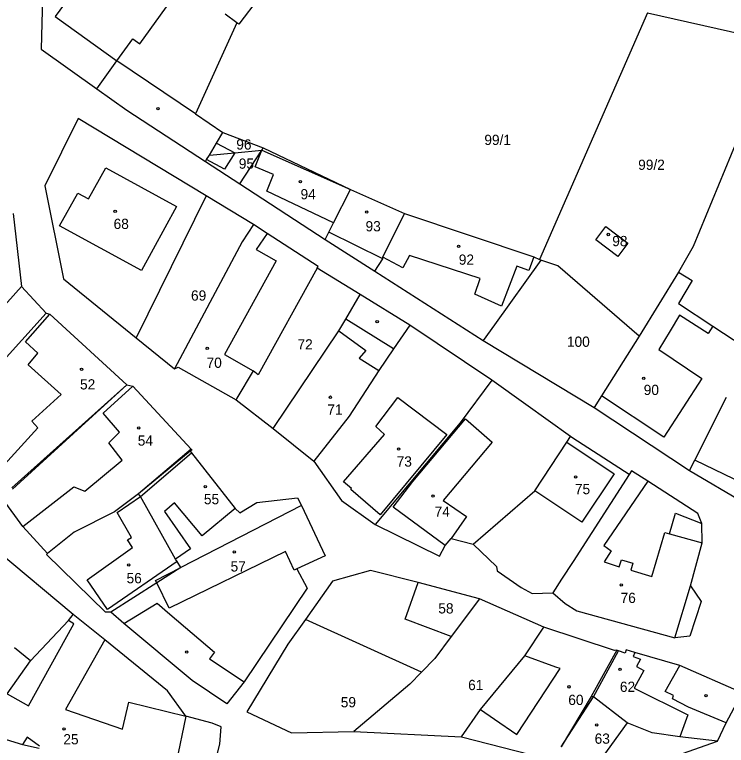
# Model space of a CAD drawing. Extents: x -563148 to -561712, y -1182311 to -1179502.
# Drawn here: x -562823.9 to -562719.7, y -1180637.5 to -1180530.4 of the extents above; entities that cross this region are included whole.
import ezdxf

# ---------------------------------------------------------------- set-up
doc = ezdxf.new("R2010")
doc.units = 0
for name, color, linetype in [('Vrstva 55', 7, 'Continuous'), ('Vrstva 56', 7, 'Continuous'), ('Vrstva 57', 7, 'Continuous')]:
    doc.layers.add(name, color=color, linetype=linetype)

msp = doc.modelspace()

# ---------------------------------------------------------------- linework, layer by layer
at = {"layer": 'Vrstva 55'}
for p, q in [((-562819.5, -1180515.77), (-562820.04, -1180535.45)), ((-562788.04, -1180527.74), (-562791.08, -1180531.78)), ((-562731.23, -1180530.13), (-562747.06, -1180566.28)), ((-562731.23, -1180530.13), (-562712.19, -1180534.37)), ((-562791.4, -1180531.56), (-562797.42, -1180544.93)), ((-562791.08, -1180531.78), (-562791.4, -1180531.56)), ((-562712.19, -1180534.37), (-562724.53, -1180564.37)), ((-562820.04, -1180535.45), (-562811.88, -1180541.27)), ((-562811.88, -1180541.27), (-562807.51, -1180544.38)), ((-562807.51, -1180544.38), (-562795.96, -1180551.88)), ((-562797.42, -1180544.93), (-562793.42, -1180547.64)), ((-562814.64, -1180545.61), (-562819.5, -1180555.46)), ((-562795.88, -1180556.93), (-562814.64, -1180545.61)), ((-562794.37, -1180549.22), (-562793.42, -1180547.64)), ((-562793.42, -1180547.64), (-562787.5, -1180549.89)), ((-562795.4, -1180550.95), (-562794.37, -1180549.22)), ((-562795.4, -1180550.95), (-562791.69, -1180550.61)), ((-562791.69, -1180550.61), (-562787.69, -1180550.25)), ((-562790.94, -1180555.16), (-562787.69, -1180550.25)), ((-562787.69, -1180550.25), (-562787.5, -1180549.89)), ((-562787.5, -1180549.89), (-562774.73, -1180555.98)), ((-562795.96, -1180551.88), (-562795.81, -1180551.62)), ((-562795.81, -1180551.62), (-562795.4, -1180550.95)), ((-562795.96, -1180551.88), (-562790.94, -1180555.16)), ((-562819.5, -1180555.46), (-562816.75, -1180569.09)), ((-562790.94, -1180555.16), (-562778.42, -1180563.34)), ((-562795.88, -1180556.93), (-562806.11, -1180577.76)), ((-562788.95, -1180561.12), (-562795.88, -1180556.93)), ((-562777.23, -1180560.91), (-562774.73, -1180555.98)), ((-562774.73, -1180555.98), (-562766.81, -1180559.5)), ((-562824.13, -1180559.51), (-562822.94, -1180570.22)), ((-562769.97, -1180565.9), (-562766.81, -1180559.5)), ((-562766.81, -1180559.5), (-562747.87, -1180565.89)), ((-562788.95, -1180561.12), (-562790.58, -1180563.68)), ((-562786.92, -1180562.44), (-562788.95, -1180561.12)), ((-562777.92, -1180562.26), (-562777.23, -1180560.91)), ((-562778.42, -1180563.34), (-562777.92, -1180562.26)), ((-562738.78, -1180563.4), (-562737.3, -1180561.44)), ((-562737.3, -1180561.44), (-562734.1, -1180563.85)), ((-562779.45, -1180567.31), (-562786.92, -1180562.44)), ((-562778.42, -1180563.34), (-562771.16, -1180567.98)), ((-562735.57, -1180565.82), (-562738.78, -1180563.4)), ((-562790.58, -1180563.68), (-562800.53, -1180582.31)), ((-562734.1, -1180563.85), (-562735.57, -1180565.82)), ((-562724.53, -1180564.37), (-562726.66, -1180568.11)), ((-562771.16, -1180567.98), (-562770.01, -1180566.15)), ((-562770.01, -1180566.15), (-562769.97, -1180565.9)), ((-562746.84, -1180566.38), (-562753.62, -1180575.83)), ((-562747.87, -1180565.89), (-562747.06, -1180566.28)), ((-562747.06, -1180566.28), (-562746.84, -1180566.38)), ((-562744.35, -1180567.21), (-562746.84, -1180566.38)), ((-562779.6, -1180567.53), (-562788.26, -1180583.18)), ((-562779.6, -1180567.53), (-562779.45, -1180567.31)), ((-562773.29, -1180571.41), (-562779.6, -1180567.53)), ((-562732.44, -1180577.49), (-562744.35, -1180567.21)), ((-562771.16, -1180567.98), (-562755.31, -1180578.14)), ((-562726.66, -1180568.11), (-562732.44, -1180577.49)), ((-562726.66, -1180568.11), (-562724.65, -1180569.35)), ((-562816.75, -1180569.09), (-562806.11, -1180577.76)), ((-562724.65, -1180569.35), (-562726.67, -1180572.72)), ((-562822.94, -1180570.22), (-562819.32, -1180574.11)), ((-562775.43, -1180575.01), (-562773.29, -1180571.41)), ((-562766.03, -1180575.88), (-562773.29, -1180571.41)), ((-562726.67, -1180572.72), (-562721.66, -1180576.02)), ((-562819.32, -1180574.11), (-562834.53, -1180590.95)), ((-562819.32, -1180574.11), (-562818.79, -1180574.29)), ((-562818.79, -1180574.29), (-562807.47, -1180584.64)), ((-562776.43, -1180576.73), (-562775.43, -1180575.01)), ((-562766.03, -1180575.88), (-562768.41, -1180579.36)), ((-562754.02, -1180583.96), (-562766.03, -1180575.88)), ((-562753.62, -1180575.83), (-562755.31, -1180578.14)), ((-562721.66, -1180576.02), (-562716.25, -1180579.59)), ((-562786.05, -1180591.01), (-562776.43, -1180576.73)), ((-562806.11, -1180577.76), (-562800.53, -1180582.31)), ((-562755.31, -1180578.14), (-562739.01, -1180587.94)), ((-562732.44, -1180577.49), (-562737.96, -1180586.24)), ((-562768.41, -1180579.36), (-562770.59, -1180582.54)), ((-562800.53, -1180582.31), (-562799.96, -1180582.06)), ((-562799.96, -1180582.06), (-562791.49, -1180586.83)), ((-562789, -1180582.58), (-562791.4, -1180586.57)), ((-562788.26, -1180583.18), (-562789, -1180582.58)), ((-562770.59, -1180582.54), (-562774.9, -1180589.22)), ((-562807.47, -1180584.64), (-562824.25, -1180599.93)), ((-562807.47, -1180584.64), (-562806.6, -1180584.82)), ((-562806.6, -1180584.82), (-562798.08, -1180594.07)), ((-562754.02, -1180583.96), (-562758.67, -1180590.18)), ((-562749.06, -1180587.5), (-562754.02, -1180583.96)), ((-562791.4, -1180586.57), (-562791.49, -1180586.83)), ((-562791.49, -1180586.83), (-562786.05, -1180591.01)), ((-562737.96, -1180586.24), (-562739.01, -1180587.94)), ((-562724.29, -1180595.68), (-562719.62, -1180586.46)), ((-562742.49, -1180592.19), (-562749.06, -1180587.5)), ((-562739.01, -1180587.94), (-562725.06, -1180597.17)), ((-562774.9, -1180589.22), (-562780.11, -1180595.83)), ((-562758.67, -1180590.18), (-562771.1, -1180605.12)), ((-562786.05, -1180591.01), (-562780.11, -1180595.83)), ((-562743.05, -1180593.04), (-562742.49, -1180592.19)), ((-562742.16, -1180592.43), (-562742.49, -1180592.19)), ((-562747.74, -1180600.15), (-562743.05, -1180593.04)), ((-562733.88, -1180597.79), (-562742.16, -1180592.43)), ((-562798.19, -1180594.37), (-562805.79, -1180600.6)), ((-562797.93, -1180594.15), (-562798.19, -1180594.37)), ((-562798.19, -1180594.37), (-562798.03, -1180594.58)), ((-562798.08, -1180594.07), (-562797.93, -1180594.15)), ((-562798.03, -1180594.58), (-562791.6, -1180602.75)), ((-562780.11, -1180595.83), (-562776.02, -1180601.56)), ((-562725.06, -1180597.17), (-562724.29, -1180595.68)), ((-562733.54, -1180597.24), (-562733.88, -1180597.79)), ((-562731.19, -1180598.75), (-562733.54, -1180597.24)), ((-562725.06, -1180597.17), (-562711.33, -1180605.33)), ((-562733.88, -1180597.79), (-562742.12, -1180610.5)), ((-562723.83, -1180603.47), (-562731.19, -1180598.75)), ((-562805.79, -1180600.6), (-562809.29, -1180603.25)), ((-562805.48, -1180601.01), (-562805.79, -1180600.6)), ((-562756.76, -1180607.98), (-562747.74, -1180600.15)), ((-562822.73, -1180605.4), (-562825.63, -1180601.42)), ((-562800.34, -1180610.18), (-562805.48, -1180601.01)), ((-562790.93, -1180603.38), (-562788.45, -1180601.87)), ((-562788.45, -1180601.87), (-562782.47, -1180601.17)), ((-562782.47, -1180601.17), (-562781.89, -1180602.3)), ((-562776.02, -1180601.56), (-562771.1, -1180605.12)), ((-562781.89, -1180602.3), (-562799.57, -1180611.41)), ((-562791.6, -1180602.75), (-562790.93, -1180603.38)), ((-562781.89, -1180602.3), (-562778.43, -1180609.7)), ((-562809.29, -1180603.25), (-562815.22, -1180606.22)), ((-562723.27, -1180604.94), (-562723.83, -1180603.47)), ((-562771.1, -1180605.12), (-562761.71, -1180609.72)), ((-562723.23, -1180607.81), (-562723.27, -1180604.94)), ((-562819.12, -1180609.36), (-562822.73, -1180605.4)), ((-562815.22, -1180606.22), (-562819.12, -1180609.36)), ((-562815.35, -1180618.29), (-562828.95, -1180606.95)), ((-562760.85, -1180608.16), (-562760, -1180607.15)), ((-562760, -1180607.15), (-562756.76, -1180607.98)), ((-562761.71, -1180609.72), (-562760.85, -1180608.16)), ((-562756.76, -1180607.98), (-562753.36, -1180611.25)), ((-562724.91, -1180614.07), (-562723.23, -1180607.81)), ((-562819.28, -1180609.51), (-562819.12, -1180609.36)), ((-562810.6, -1180617.93), (-562819.28, -1180609.51)), ((-562800.14, -1180610.53), (-562800.34, -1180610.18)), ((-562799.57, -1180611.41), (-562800.14, -1180610.53)), ((-562778.43, -1180609.7), (-562782.58, -1180611.59)), ((-562742.12, -1180610.5), (-562743.8, -1180613.1)), ((-562799.57, -1180611.41), (-562803.11, -1180613.66)), ((-562782.58, -1180611.59), (-562781.06, -1180614.42)), ((-562753.36, -1180611.25), (-562753.23, -1180611.9)), ((-562771.8, -1180611.82), (-562777.35, -1180613.4)), ((-562764.83, -1180613.62), (-562771.8, -1180611.82)), ((-562753.23, -1180611.9), (-562749.73, -1180614.35)), ((-562803.11, -1180613.66), (-562809.85, -1180617.95)), ((-562777.35, -1180613.4), (-562781.34, -1180619)), ((-562755.84, -1180615.97), (-562764.83, -1180613.62)), ((-562743.8, -1180613.1), (-562745.09, -1180615.13)), ((-562781.06, -1180614.42), (-562790.3, -1180628.15)), ((-562749.73, -1180614.35), (-562748.12, -1180615.21)), ((-562727.22, -1180621.73), (-562724.91, -1180614.07)), ((-562748.12, -1180615.21), (-562745.09, -1180615.13)), ((-562745.09, -1180615.13), (-562743.29, -1180616.68)), ((-562755.84, -1180615.97), (-562759.97, -1180621.51)), ((-562746.42, -1180620.15), (-562755.84, -1180615.97)), ((-562743.29, -1180616.68), (-562741.56, -1180617.74)), ((-562809.85, -1180617.95), (-562810.6, -1180617.93)), ((-562807.94, -1180619.62), (-562809.85, -1180617.95)), ((-562741.56, -1180617.74), (-562727.22, -1180621.73)), ((-562816.04, -1180619.19), (-562815.35, -1180618.29)), ((-562810.73, -1180622.01), (-562815.35, -1180618.29)), ((-562781.34, -1180619), (-562783.92, -1180622.62)), ((-562764.31, -1180626.72), (-562781.34, -1180619)), ((-562821.58, -1180625.09), (-562816.04, -1180619.19)), ((-562797.9, -1180627.98), (-562807.94, -1180619.62)), ((-562749.2, -1180624.37), (-562746.42, -1180620.15)), ((-562736.03, -1180623.55), (-562746.42, -1180620.15)), ((-562801.55, -1180629.48), (-562810.73, -1180622.01)), ((-562759.97, -1180621.51), (-562762.35, -1180624.72)), ((-562821.58, -1180625.09), (-562823.96, -1180623.18)), ((-562783.92, -1180622.62), (-562789.89, -1180632.53)), ((-562755.69, -1180632.2), (-562749.2, -1180624.37)), ((-562735.73, -1180623.53), (-562739.49, -1180630.32)), ((-562735.73, -1180623.53), (-562736.03, -1180623.55)), ((-562735.47, -1180623.62), (-562735.73, -1180623.53)), ((-562734.47, -1180623.95), (-562735.47, -1180623.62)), ((-562734.35, -1180623.49), (-562734.47, -1180623.95)), ((-562733.09, -1180623.86), (-562734.35, -1180623.49)), ((-562726.5, -1180625.78), (-562733.09, -1180623.86)), ((-562825.02, -1180629.94), (-562821.58, -1180625.09)), ((-562762.35, -1180624.72), (-562764.31, -1180626.72)), ((-562717.36, -1180629.76), (-562726.5, -1180625.78)), ((-562764.31, -1180626.72), (-562766.05, -1180628.5)), ((-562792.83, -1180631.4), (-562797.9, -1180627.98)), ((-562790.3, -1180628.15), (-562792.83, -1180631.4)), ((-562766.05, -1180628.5), (-562774.23, -1180635.46)), ((-562798.83, -1180633.17), (-562801.55, -1180629.48)), ((-562719.7, -1180634.19), (-562717.36, -1180629.76)), ((-562739.49, -1180630.32), (-562743.88, -1180637.66)), ((-562739.11, -1180630.36), (-562739.49, -1180630.32)), ((-562734.17, -1180634.16), (-562739.11, -1180630.36)), ((-562789.89, -1180632.53), (-562783.37, -1180635.63)), ((-562758.48, -1180636.24), (-562755.69, -1180632.2)), ((-562795.01, -1180634.22), (-562798.83, -1180633.17)), ((-562793.69, -1180634.75), (-562795.01, -1180634.22)), ((-562793.85, -1180637.28), (-562793.69, -1180634.75)), ((-562730.55, -1180635.64), (-562734.17, -1180634.16)), ((-562720.96, -1180636.85), (-562719.7, -1180634.19)), ((-562828.42, -1180635.67), (-562822.77, -1180637.32)), ((-562783.37, -1180635.63), (-562774.23, -1180635.46)), ((-562774.23, -1180635.46), (-562758.48, -1180636.24)), ((-562758.48, -1180636.24), (-562746.43, -1180639.28)), ((-562726.46, -1180636.21), (-562730.55, -1180635.64)), ((-562720.96, -1180636.85), (-562726.46, -1180636.21)), ((-562822.77, -1180637.32), (-562820.32, -1180637.9)), ((-562794.41, -1180639.38), (-562793.85, -1180637.28)), ((-562729.41, -1180639.85), (-562720.96, -1180636.85))]:
    msp.add_line(p, q, dxfattribs=at)
at = {"layer": 'Vrstva 56'}
for p, q in [((-562811.06, -1180521.11), (-562818, -1180530.65)), ((-562805.61, -1180534.68), (-562801.03, -1180528.36)), ((-562818, -1180530.65), (-562808.97, -1180537.17)), ((-562791.4, -1180531.56), (-562793.1, -1180530.32)), ((-562808.97, -1180537.17), (-562806.63, -1180533.94)), ((-562806.63, -1180533.94), (-562805.61, -1180534.68)), ((-562811.88, -1180541.27), (-562808.97, -1180537.17)), ((-562797.42, -1180544.93), (-562808.97, -1180537.17)), ((-562794.37, -1180549.22), (-562791.69, -1180550.61)), ((-562791.69, -1180550.61), (-562793.19, -1180553)), ((-562788.69, -1180552.69), (-562787.69, -1180550.25)), ((-562787.69, -1180550.25), (-562774.73, -1180555.98)), ((-562793.19, -1180553), (-562795.81, -1180551.62)), ((-562785.99, -1180553.79), (-562788.69, -1180552.69)), ((-562813.1, -1180557.37), (-562810.57, -1180552.82)), ((-562810.57, -1180552.82), (-562800.23, -1180558.49)), ((-562786.97, -1180556.25), (-562785.99, -1180553.79)), ((-562817.35, -1180561.33), (-562814.68, -1180556.55)), ((-562814.68, -1180556.55), (-562813.1, -1180557.37)), ((-562777.23, -1180560.91), (-562786.97, -1180556.25)), ((-562800.23, -1180558.49), (-562805.34, -1180567.88)), ((-562805.34, -1180567.88), (-562817.35, -1180561.33)), ((-562770.01, -1180566.15), (-562777.92, -1180562.26)), ((-562786.92, -1180562.44), (-562788.53, -1180564.82)), ((-562788.53, -1180564.82), (-562785.61, -1180566.46)), ((-562785.61, -1180566.46), (-562793.2, -1180580.17)), ((-562767.08, -1180567.46), (-562769.97, -1180565.9)), ((-562766.06, -1180565.69), (-562767.08, -1180567.46)), ((-562755.74, -1180569.03), (-562766.06, -1180565.69)), ((-562747.87, -1180565.89), (-562748.61, -1180567.89)), ((-562750.35, -1180567.23), (-562752.59, -1180573.1)), ((-562748.61, -1180567.89), (-562750.35, -1180567.23)), ((-562756.51, -1180571.35), (-562755.74, -1180569.03)), ((-562826.25, -1180573.86), (-562822.94, -1180570.22)), ((-562752.59, -1180573.1), (-562756.51, -1180571.35)), ((-562822.32, -1180578.34), (-562818.79, -1180574.29)), ((-562768.41, -1180579.36), (-562775.43, -1180575.01)), ((-562726.51, -1180574.44), (-562727.88, -1180576.7)), ((-562722.33, -1180577.12), (-562726.51, -1180574.44)), ((-562721.66, -1180576.02), (-562722.33, -1180577.12)), ((-562776.43, -1180576.73), (-562772.49, -1180579.59)), ((-562727.88, -1180576.7), (-562729.56, -1180579.47)), ((-562820.54, -1180580), (-562822.32, -1180578.34)), ((-562729.56, -1180579.47), (-562723.27, -1180583.71)), ((-562821.95, -1180581.68), (-562820.54, -1180580)), ((-562793.2, -1180580.17), (-562789, -1180582.58)), ((-562772.49, -1180579.59), (-562773.45, -1180580.73)), ((-562773.45, -1180580.73), (-562770.59, -1180582.54)), ((-562817.13, -1180586.06), (-562821.95, -1180581.68)), ((-562723.27, -1180583.71), (-562728.8, -1180592.31)), ((-562807.47, -1180584.64), (-562824.35, -1180599.71)), ((-562810.97, -1180588.77), (-562806.6, -1180584.82)), ((-562821.41, -1180589.95), (-562817.13, -1180586.06)), ((-562771.03, -1180590.74), (-562767.79, -1180586.49)), ((-562767.79, -1180586.49), (-562760.61, -1180591.91)), ((-562728.8, -1180592.31), (-562737.96, -1180586.24)), ((-562808.55, -1180591.58), (-562810.97, -1180588.77)), ((-562820.52, -1180590.93), (-562821.41, -1180589.95)), ((-562765.59, -1180598.78), (-562757.9, -1180589.62)), ((-562757.9, -1180589.62), (-562753.99, -1180593.05)), ((-562826.42, -1180597.4), (-562820.52, -1180590.93)), ((-562769.75, -1180591.91), (-562771.03, -1180590.74)), ((-562810.15, -1180593.15), (-562808.55, -1180591.58)), ((-562775.76, -1180598.85), (-562769.75, -1180591.91)), ((-562760.61, -1180591.91), (-562770.39, -1180603.66)), ((-562808.17, -1180595.69), (-562810.15, -1180593.15)), ((-562753.99, -1180593.05), (-562761.13, -1180601.6)), ((-562743.05, -1180593.04), (-562736.11, -1180597.66)), ((-562798.08, -1180594.07), (-562805.79, -1180600.6)), ((-562805.48, -1180601.01), (-562798.03, -1180594.58)), ((-562813.65, -1180600.23), (-562808.17, -1180595.69)), ((-562712.74, -1180601.29), (-562724.29, -1180595.68)), ((-562736.11, -1180597.66), (-562740.82, -1180604.78)), ((-562768.46, -1180602.57), (-562765.59, -1180598.78)), ((-562731.19, -1180598.75), (-562737.63, -1180608.16)), ((-562822.73, -1180605.4), (-562815.27, -1180599.56)), ((-562815.27, -1180599.56), (-562813.65, -1180600.23)), ((-562774.59, -1180599.84), (-562775.76, -1180598.85)), ((-562774.7, -1180599.96), (-562774.59, -1180599.84)), ((-562770.39, -1180603.66), (-562774.7, -1180599.96)), ((-562740.82, -1180604.78), (-562747.74, -1180600.15)), ((-562808.93, -1180603.35), (-562805.48, -1180601.01)), ((-562800.52, -1180601.91), (-562801.96, -1180603.18)), ((-562796.45, -1180606.75), (-562800.52, -1180601.91)), ((-562761.13, -1180601.6), (-562757.75, -1180603.92)), ((-562791.6, -1180602.75), (-562796.45, -1180606.75)), ((-562760.85, -1180608.16), (-562768.46, -1180602.57)), ((-562806.83, -1180606.99), (-562808.93, -1180603.35)), ((-562801.96, -1180603.18), (-562798.14, -1180608.67)), ((-562757.75, -1180603.92), (-562760, -1180607.15)), ((-562727.99, -1180606.46), (-562727.09, -1180603.44)), ((-562727.09, -1180603.44), (-562723.27, -1180604.94)), ((-562730.6, -1180612.74), (-562728.68, -1180606.25)), ((-562728.68, -1180606.25), (-562727.99, -1180606.46)), ((-562807.37, -1180607.34), (-562806.83, -1180606.99)), ((-562806.65, -1180608.47), (-562807.37, -1180607.34)), ((-562727.99, -1180606.46), (-562723.23, -1180607.81)), ((-562737.63, -1180608.16), (-562736.52, -1180608.98)), ((-562813.28, -1180613.23), (-562806.65, -1180608.47)), ((-562784.27, -1180609.04), (-562801.28, -1180617.38)), ((-562798.14, -1180608.67), (-562800.34, -1180610.18)), ((-562782.99, -1180611.77), (-562784.27, -1180609.04)), ((-562736.52, -1180608.98), (-562737.58, -1180610.59)), ((-562800.14, -1180610.53), (-562810.32, -1180617.58)), ((-562737.58, -1180610.59), (-562735.35, -1180611.28)), ((-562735.35, -1180611.28), (-562735.01, -1180610.29)), ((-562735.01, -1180610.29), (-562733.37, -1180610.79)), ((-562803.28, -1180613.32), (-562799.57, -1180611.41)), ((-562782.58, -1180611.59), (-562782.99, -1180611.77)), ((-562733.37, -1180610.79), (-562733.65, -1180611.8)), ((-562733.65, -1180611.8), (-562730.6, -1180612.74)), ((-562810.32, -1180617.58), (-562813.28, -1180613.23)), ((-562803.11, -1180613.66), (-562803.28, -1180613.32)), ((-562801.28, -1180617.38), (-562803.11, -1180613.66)), ((-562766.7, -1180618.96), (-562764.83, -1180613.62)), ((-562724.91, -1180614.07), (-562723.36, -1180616.39)), ((-562807.94, -1180619.62), (-562803.03, -1180616.63)), ((-562803.03, -1180616.63), (-562801.17, -1180618.22)), ((-562723.36, -1180616.39), (-562725.03, -1180621.47)), ((-562801.17, -1180618.22), (-562794.63, -1180623.81)), ((-562759.97, -1180621.51), (-562766.7, -1180618.96)), ((-562821.88, -1180631.66), (-562815.27, -1180619.68)), ((-562815.27, -1180619.68), (-562816.04, -1180619.19)), ((-562810.73, -1180622.01), (-562816.46, -1180632.19)), ((-562725.03, -1180621.47), (-562727.22, -1180621.73)), ((-562794.63, -1180623.81), (-562795.38, -1180624.79)), ((-562744.62, -1180626), (-562749.2, -1180624.37)), ((-562739.11, -1180630.36), (-562735.47, -1180623.62)), ((-562733.09, -1180623.86), (-562733.3, -1180624.46)), ((-562733.3, -1180624.46), (-562732.24, -1180624.83)), ((-562795.38, -1180624.79), (-562790.3, -1180628.15)), ((-562732.24, -1180624.83), (-562732.83, -1180625.92)), ((-562750.35, -1180635.88), (-562744.03, -1180626.21)), ((-562744.03, -1180626.21), (-562744.62, -1180626)), ((-562731.75, -1180626.49), (-562733.19, -1180629.07)), ((-562732.83, -1180625.92), (-562731.75, -1180626.49)), ((-562728.61, -1180629.55), (-562726.5, -1180625.78)), ((-562733.19, -1180629.07), (-562725.32, -1180633.01)), ((-562727.43, -1180630.18), (-562728.61, -1180629.55)), ((-562825.02, -1180629.94), (-562821.88, -1180631.66)), ((-562743.88, -1180637.66), (-562739.11, -1180630.36)), ((-562727.54, -1180630.63), (-562727.43, -1180630.18)), ((-562725.2, -1180631.86), (-562727.54, -1180630.63)), ((-562808.11, -1180635.08), (-562807.18, -1180631.15)), ((-562807.18, -1180631.15), (-562798.83, -1180633.17)), ((-562719.7, -1180634.19), (-562725.2, -1180631.86)), ((-562816.46, -1180632.19), (-562808.11, -1180635.08)), ((-562755.69, -1180632.2), (-562753.64, -1180633.61)), ((-562725.32, -1180633.01), (-562726.46, -1180636.21)), ((-562798.83, -1180633.17), (-562800.32, -1180640.27)), ((-562753.64, -1180633.61), (-562750.35, -1180635.88)), ((-562734.17, -1180634.16), (-562738.4, -1180639.96)), ((-562822.11, -1180636.29), (-562822.77, -1180637.32)), ((-562820.27, -1180637.6), (-562822.11, -1180636.29))]:
    msp.add_line(p, q, dxfattribs=at)
at = {"layer": 'Vrstva 57'}
for centre in [(-562802.93, -1180544.17), (-562782.06, -1180554.86), (-562809.2, -1180559.19), (-562772.35, -1180559.32), (-562736.97, -1180562.6), (-562758.89, -1180564.35), (-562770.82, -1180575.39), (-562795.72, -1180579.27), (-562814.13, -1180582.36), (-562731.76, -1180583.66), (-562777.66, -1180586.44), (-562805.75, -1180590.95), (-562767.68, -1180594.04), (-562741.75, -1180598.13), (-562796, -1180599.56), (-562762.63, -1180600.94), (-562791.76, -1180609.11), (-562807.21, -1180611.03), (-562735.06, -1180613.96), (-562798.72, -1180623.8), (-562735.23, -1180626.32), (-562742.73, -1180628.89), (-562722.63, -1180630.2), (-562816.69, -1180635.06), (-562738.66, -1180634.48)]:
    msp.add_circle(centre, 0.175, dxfattribs=at)

# ---------------------------------------------------------------- texts
for s, p in [('99/1', (-562755.12, -1180549.48)), ('96', (-562791.46, -1180550.15)), ('95', (-562791.09, -1180552.96)), ('99/2', (-562732.58, -1180553.13)), ('94', (-562782.04, -1180557.44)), ('68', (-562809.43, -1180561.79)), ('93', (-562772.52, -1180562.14)), ('98', (-562736.38, -1180564.31)), ('92', (-562758.86, -1180567.03)), ('69', (-562798.09, -1180572.29)), ('72', (-562782.49, -1180579.45)), ('100', (-562743.02, -1180579.06)), ('70', (-562795.81, -1180582.14)), ('52', (-562814.35, -1180585.31)), ('90', (-562731.77, -1180586.12)), ('71', (-562778.12, -1180589.01)), ('54', (-562805.89, -1180593.54)), ('73', (-562767.96, -1180596.61)), ('75', (-562741.85, -1180600.66)), ('55', (-562796.2, -1180602.13)), ('74', (-562762.4, -1180603.97)), ('57', (-562792.29, -1180611.99)), ('56', (-562807.53, -1180613.71)), ('76', (-562735.16, -1180616.6)), ('58', (-562761.86, -1180618.14)), ('61', (-562757.49, -1180629.37)), ('62', (-562735.26, -1180629.63)), ('59', (-562776.15, -1180631.89)), ('60', (-562742.82, -1180631.55)), ('25', (-562816.79, -1180637.32)), ('63', (-562738.96, -1180637.23))]:
    msp.add_text(s, height=1.5, dxfattribs=at).set_placement(p)

doc.saveas('drawing.dxf')
